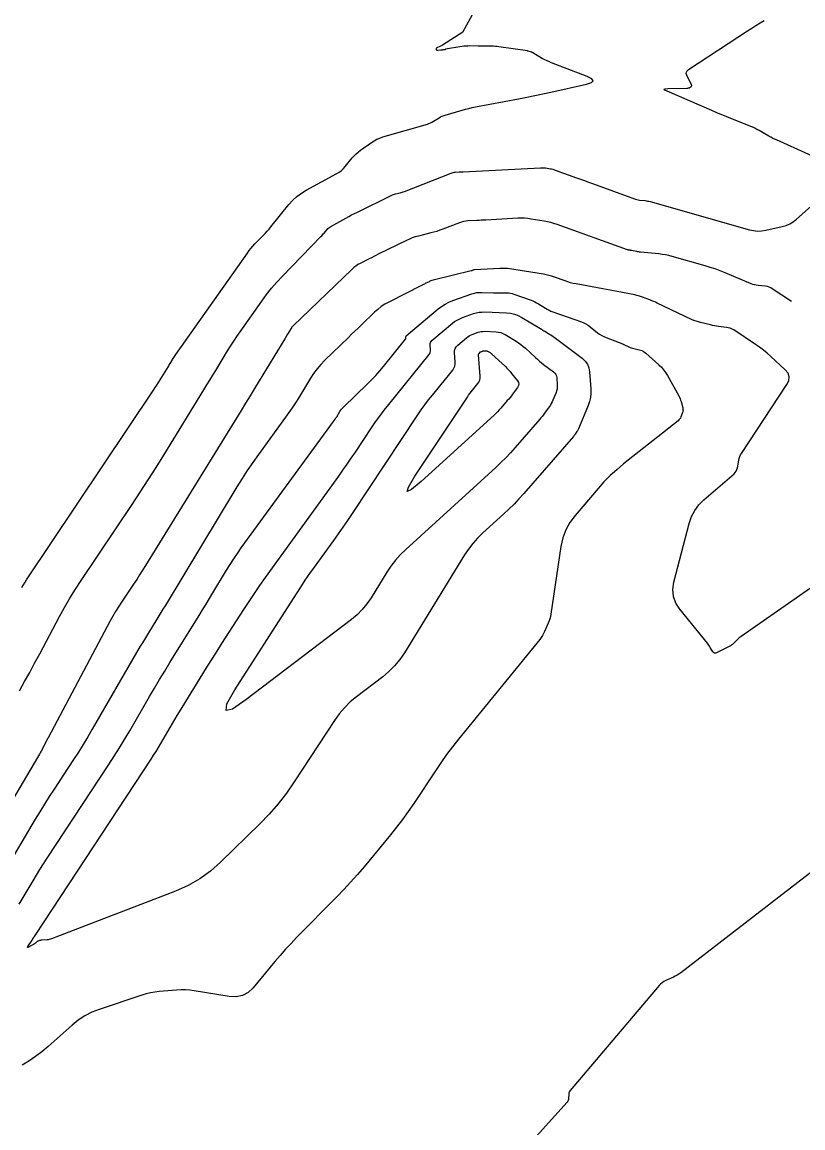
# Model space of a CAD drawing. Extents: x 658976 to 668726, y 639543 to 647196.
# Drawn here: x 662059.7 to 662130.9, y 641632.4 to 641733.2 of the extents above; entities that cross this region are included whole.
import ezdxf

# ---------------------------------------------------------------- set-up
doc = ezdxf.new("R2010")
doc.units = 0
doc.layers.add('Ex_Major Contours', color=7, linetype='Continuous')
doc.layers.add('Ex_Minor Contours', color=7, linetype='Continuous')

msp = doc.modelspace()

# ---------------------------------------------------------------- linework, layer by layer
at = {"layer": 'Ex_Major Contours'}
msp.add_lwpolyline([(662129.86, 641707.75), (662128.1, 641708.91), (662127.96, 641709), (662127.81, 641709.06), (662127.65, 641709.11), (662127.48, 641709.14), (662126.81, 641709.21), (662126.64, 641709.24), (662126.48, 641709.27), (662126.32, 641709.32), (662126.16, 641709.38), (662123.8, 641710.37), (662123.35, 641710.55), (662122.89, 641710.72), (662122.44, 641710.87), (662121.97, 641711.01), (662118.96, 641711.86), (662118.67, 641711.94), (662118.37, 641712), (662118.06, 641712.05), (662117.76, 641712.09), (662116.1, 641712.25), (662116.01, 641712.26), (662115.92, 641712.27), (662115.83, 641712.29), (662115.74, 641712.3), (662115.28, 641712.4), (662115.25, 641712.4), (662115.21, 641712.41), (662115.18, 641712.41), (662115.15, 641712.42), (662115.03, 641712.44), (662115, 641712.45), (662114.97, 641712.46), (662114.94, 641712.46), (662114.91, 641712.47), (662108.49, 641714.78), (662108.2, 641714.88), (662107.91, 641714.96), (662107.62, 641715.03), (662107.32, 641715.08), (662106.12, 641715.27), (662105.82, 641715.31), (662105.52, 641715.34), (662105.22, 641715.34), (662104.92, 641715.34), (662101.98, 641715.18), (662101.78, 641715.17), (662101.57, 641715.16), (662101.37, 641715.15), (662101.17, 641715.14), (662100.36, 641715.1), (662100.16, 641715.08), (662099.96, 641715.05), (662099.77, 641715), (662099.58, 641714.94), (662098.07, 641714.35), (662097.8, 641714.25), (662097.53, 641714.15), (662097.25, 641714.07), (662096.97, 641714), (662095.84, 641713.72), (662095.56, 641713.64), (662095.29, 641713.55), (662095.02, 641713.44), (662094.75, 641713.32), (662092.19, 641712.06), (662091.98, 641711.96), (662091.78, 641711.85), (662091.57, 641711.75), (662091.36, 641711.64), (662090.54, 641711.23), (662090.34, 641711.12), (662090.15, 641710.99), (662089.97, 641710.85), (662089.8, 641710.7), (662084.42, 641705.53), (662084.37, 641705.47), (662084.31, 641705.42), (662084.3, 641705.41), (662084.29, 641705.39), (662084.28, 641705.38), (662084.27, 641705.36), (662083.91, 641704.77), (662083.79, 641704.57), (662083.66, 641704.36), (662081.33, 641700.52), (662080.92, 641699.84), (662080.51, 641699.17), (662080.09, 641698.49), (662079.68, 641697.82), (662070.97, 641683.69), (662070.71, 641683.26), (662070.44, 641682.84), (662070.17, 641682.43), (662069.89, 641682.01), (662068.78, 641680.35), (662068.51, 641679.94), (662068.25, 641679.51), (662068, 641679.08), (662067.76, 641678.65), (662062.1, 641668), (662062.08, 641667.96), (662062.06, 641667.93), (662062.04, 641667.89), (662062.02, 641667.86), (662061.95, 641667.73), (662061.93, 641667.69), (662061.91, 641667.66), (662061.89, 641667.63), (662061.88, 641667.59), (662061.45, 641666.79), (662061.38, 641666.64), (662061.3, 641666.5), (662061.22, 641666.35), (662061.13, 641666.21), (662056.49, 641658.37)], dxfattribs=at)
msp.add_lwpolyline([(662104.32, 641699.16), (662104.2, 641699.01), (662104.08, 641698.86), (662103.95, 641698.72), (662103.36, 641698.03), (662103.21, 641697.87), (662103.06, 641697.71), (662102.91, 641697.56), (662102.75, 641697.41), (662096.09, 641691.34), (662095.21, 641690.61), (662094.83, 641690.45), (662094.93, 641690.85), (662095.52, 641691.83), (662100.31, 641699.05), (662100.42, 641699.21), (662100.53, 641699.37), (662100.65, 641699.52), (662100.77, 641699.67), (662101.25, 641700.27), (662101.36, 641700.42), (662101.43, 641700.59), (662101.46, 641700.76), (662101.46, 641700.95), (662101.32, 641702.89), (662101.32, 641702.93), (662101.33, 641702.97), (662101.35, 641703), (662101.37, 641703.03), (662101.52, 641703.16), (662101.54, 641703.17), (662101.57, 641703.19), (662101.59, 641703.2), (662101.62, 641703.21), (662101.72, 641703.25), (662101.75, 641703.26), (662101.78, 641703.26), (662101.8, 641703.26), (662101.83, 641703.26), (662102.03, 641703.26), (662102.07, 641703.25), (662102.11, 641703.24), (662102.15, 641703.23), (662102.19, 641703.21), (662102.38, 641703.1), (662102.42, 641703.07), (662102.46, 641703.04), (662102.5, 641703.01), (662102.54, 641702.97), (662103.77, 641701.82), (662103.92, 641701.68), (662104.06, 641701.53), (662104.2, 641701.37), (662104.33, 641701.21), (662104.87, 641700.54), (662104.96, 641700.39), (662104.99, 641700.24), (662104.97, 641700.09), (662104.88, 641699.93), (662104.43, 641699.31)], close=True, dxfattribs=at)
at = {"layer": 'Ex_Minor Contours'}
for points in [[(662059.71, 641681.7), (662059.85, 641681.94), (662059.99, 641682.17), (662060.14, 641682.4), (662071.71, 641699.68), (662071.86, 641699.91), (662072.01, 641700.14), (662072.16, 641700.38), (662072.31, 641700.61), (662073.06, 641701.83), (662073.11, 641701.92), (662073.17, 641702.01), (662073.23, 641702.1), (662073.28, 641702.2), (662073.5, 641702.56), (662073.56, 641702.65), (662073.62, 641702.74), (662073.68, 641702.83), (662073.74, 641702.92), (662080.26, 641712.17), (662080.42, 641712.39), (662080.58, 641712.6), (662080.76, 641712.8), (662080.94, 641713), (662081.69, 641713.77), (662081.88, 641713.96), (662082.06, 641714.16), (662082.23, 641714.36), (662082.41, 641714.57), (662084.05, 641716.59), (662084.4, 641716.98), (662084.78, 641717.32), (662085.19, 641717.63), (662085.63, 641717.9), (662088.41, 641719.42), (662088.63, 641719.55), (662088.83, 641719.7), (662089.01, 641719.87), (662089.18, 641720.06), (662089.82, 641720.85), (662089.99, 641721.04), (662090.17, 641721.22), (662090.36, 641721.38), (662090.56, 641721.54), (662091.58, 641722.25), (662091.82, 641722.41), (662092.07, 641722.54), (662092.34, 641722.65), (662092.61, 641722.75), (662096.66, 641723.93), (662096.8, 641723.98), (662096.94, 641724.04), (662097.08, 641724.1), (662097.21, 641724.18), (662097.74, 641724.5), (662097.87, 641724.58), (662098.01, 641724.64), (662098.15, 641724.7), (662098.3, 641724.75), (662099.83, 641725.2), (662100.13, 641725.28), (662100.44, 641725.36), (662100.75, 641725.43), (662101.06, 641725.5), (662104.98, 641726.23), (662105.72, 641726.38), (662106.46, 641726.53), (662107.2, 641726.68), (662107.93, 641726.84), (662111.16, 641727.56), (662111.61, 641727.7), (662111.77, 641727.87), (662111.64, 641728.05), (662111.22, 641728.26), (662107.98, 641729.52), (662107.9, 641729.55), (662107.82, 641729.59), (662107.73, 641729.62), (662107.65, 641729.66), (662107.24, 641729.85), (662107.2, 641729.87), (662107.15, 641729.89), (662107.11, 641729.91), (662107.07, 641729.94), (662106.26, 641730.43), (662106.23, 641730.44), (662106.21, 641730.46), (662106.18, 641730.47), (662106.15, 641730.48), (662105.86, 641730.57), (662105.84, 641730.58), (662105.83, 641730.58), (662105.81, 641730.58), (662105.79, 641730.59), (662103.17, 641730.98), (662103.02, 641731), (662102.86, 641731.01), (662102.7, 641731.02), (662102.54, 641731.02), (662101.91, 641731.03), (662101.75, 641731.03), (662101.6, 641731.03), (662101.44, 641731.03), (662101.28, 641731.04), (662100.52, 641731.05), (662100.34, 641731.04), (662100.17, 641731.04), (662099.99, 641731.02), (662099.81, 641730.99), (662098.32, 641730.75), (662098.31, 641730.75), (662098.31, 641730.75), (662098.31, 641730.74), (662098.31, 641730.74), (662098.3, 641730.72), (662098.3, 641730.71), (662098.3, 641730.71), (662098.3, 641730.71), (662098.29, 641730.7), (662098.05, 641730.68), (662098.01, 641730.67), (662097.97, 641730.67), (662097.93, 641730.66), (662097.89, 641730.66), (662097.58, 641730.62), (662097.55, 641730.62), (662097.53, 641730.63), (662097.52, 641730.65), (662097.51, 641730.68), (662097.5, 641730.81), (662097.5, 641730.85), (662097.52, 641730.87), (662097.53, 641730.89), (662097.56, 641730.91), (662097.84, 641731.04), (662097.89, 641731.07), (662097.95, 641731.1), (662098, 641731.13), (662098.05, 641731.16), (662099.89, 641732.32), (662099.9, 641732.32), (662099.9, 641732.32), (662099.91, 641732.34), (662099.91, 641732.34), (662099.91, 641732.34), (662099.92, 641732.35), (662100.92, 641734.17)], [(662134.37, 641719.83), (662128.48, 641722.48), (662128.3, 641722.56), (662128.13, 641722.64), (662127.96, 641722.73), (662127.79, 641722.82), (662126.89, 641723.33), (662126.84, 641723.36), (662126.8, 641723.39), (662126.75, 641723.41), (662126.7, 641723.44), (662126.5, 641723.55), (662126.45, 641723.58), (662126.4, 641723.6), (662126.35, 641723.63), (662126.3, 641723.65), (662124.11, 641724.52), (662123.73, 641724.68), (662123.35, 641724.83), (662122.97, 641724.99), (662122.59, 641725.16), (662118.52, 641726.92), (662118.31, 641727.02), (662118.25, 641727.1), (662118.34, 641727.15), (662118.57, 641727.17), (662120.3, 641727.19), (662120.35, 641727.19), (662120.4, 641727.2), (662120.46, 641727.22), (662120.51, 641727.24), (662120.7, 641727.34), (662120.74, 641727.37), (662120.76, 641727.41), (662120.76, 641727.45), (662120.75, 641727.49), (662120.31, 641728.37), (662120.26, 641728.53), (662120.27, 641728.67), (662120.33, 641728.79), (662120.45, 641728.9), (662125.85, 641732.42), (662126.23, 641732.66), (662126.6, 641732.9), (662126.98, 641733.14), (662127.36, 641733.37)], [(662059.49, 641672.29), (662059.95, 641673.12), (662060.42, 641673.96), (662060.87, 641674.8), (662061.33, 641675.64), (662063.13, 641679.04), (662063.59, 641679.88), (662064.07, 641680.71), (662064.58, 641681.53), (662065.1, 641682.33), (662069.75, 641689.27), (662070.48, 641690.38), (662071.21, 641691.5), (662071.93, 641692.63), (662072.63, 641693.76), (662076.29, 641699.7), (662076.57, 641700.15), (662076.84, 641700.59), (662077.11, 641701.03), (662077.38, 641701.48), (662078.46, 641703.26), (662078.73, 641703.7), (662079.02, 641704.14), (662079.3, 641704.58), (662079.6, 641705), (662081.57, 641707.79), (662082, 641708.39), (662082.47, 641708.97), (662082.95, 641709.53), (662083.46, 641710.07), (662086.96, 641713.67), (662087.04, 641713.74), (662087.11, 641713.82), (662087.18, 641713.91), (662087.25, 641713.99), (662087.53, 641714.33), (662087.6, 641714.41), (662087.68, 641714.48), (662087.76, 641714.54), (662087.85, 641714.6), (662089.24, 641715.36), (662089.5, 641715.5), (662089.76, 641715.64), (662090.03, 641715.77), (662090.3, 641715.91), (662093.37, 641717.42), (662093.47, 641717.47), (662093.57, 641717.51), (662093.66, 641717.54), (662093.76, 641717.57), (662094.17, 641717.67), (662094.27, 641717.69), (662094.37, 641717.72), (662094.47, 641717.76), (662094.57, 641717.79), (662098.84, 641719.46), (662098.93, 641719.49), (662099.02, 641719.52), (662099.11, 641719.53), (662099.2, 641719.54), (662099.57, 641719.56), (662099.66, 641719.56), (662099.75, 641719.57), (662099.84, 641719.57), (662099.93, 641719.58), (662106.97, 641719.95), (662107.08, 641719.95), (662107.2, 641719.95), (662107.31, 641719.94), (662107.42, 641719.93), (662107.87, 641719.86), (662107.98, 641719.84), (662108.09, 641719.81), (662108.2, 641719.78), (662108.3, 641719.74), (662110.27, 641719.04), (662110.63, 641718.91), (662110.99, 641718.77), (662111.36, 641718.64), (662111.72, 641718.51), (662115.53, 641717.11), (662115.64, 641717.07), (662115.76, 641717.04), (662115.88, 641717.01), (662116.01, 641717), (662116.5, 641716.95), (662116.62, 641716.93), (662116.74, 641716.91), (662116.86, 641716.89), (662116.98, 641716.86), (662126.02, 641714.3), (662126.38, 641714.22), (662126.75, 641714.18), (662127.12, 641714.19), (662127.5, 641714.25), (662128.99, 641714.58), (662129.35, 641714.68), (662129.69, 641714.83), (662130, 641715.02), (662130.3, 641715.25), (662132.19, 641716.94)], [(662135.89, 641684.65), (662125.27, 641677.24), (662125.18, 641677.17), (662125.08, 641677.1), (662124.99, 641677.02), (662124.91, 641676.93), (662124.57, 641676.59), (662124.48, 641676.51), (662124.39, 641676.44), (662124.29, 641676.37), (662124.18, 641676.31), (662123.01, 641675.74), (662122.91, 641675.71), (662122.82, 641675.71), (662122.75, 641675.76), (662122.68, 641675.84), (662122.45, 641676.24), (662122.39, 641676.34), (662122.33, 641676.44), (662122.26, 641676.53), (662122.19, 641676.63), (662119.67, 641679.72), (662119.3, 641680.28), (662119.09, 641680.88), (662119.04, 641681.51), (662119.14, 641682.17), (662120.53, 641687.53), (662120.74, 641688.15), (662121.03, 641688.71), (662121.41, 641689.22), (662121.87, 641689.68), (662124.61, 641692.05), (662124.72, 641692.17), (662124.82, 641692.3), (662124.88, 641692.45), (662124.93, 641692.61), (662125.04, 641693.29), (662125.08, 641693.46), (662125.14, 641693.62), (662125.21, 641693.77), (662125.29, 641693.92), (662129.44, 641700.18), (662129.62, 641700.54), (662129.65, 641700.89), (662129.54, 641701.22), (662129.28, 641701.53), (662127.98, 641702.75), (662127.64, 641703.04), (662127.3, 641703.32), (662126.94, 641703.59), (662126.58, 641703.85), (662124.58, 641705.16), (662124.43, 641705.25), (662124.26, 641705.32), (662124.09, 641705.37), (662123.92, 641705.4), (662123.19, 641705.49), (662123.01, 641705.51), (662122.83, 641705.54), (662122.65, 641705.57), (662122.47, 641705.62), (662121.57, 641705.84), (662121.36, 641705.9), (662121.15, 641705.97), (662120.95, 641706.04), (662120.75, 641706.13), (662117.62, 641707.61), (662117.46, 641707.69), (662117.29, 641707.76), (662117.12, 641707.83), (662116.95, 641707.9), (662116.27, 641708.15), (662116.1, 641708.21), (662115.92, 641708.27), (662115.74, 641708.31), (662115.57, 641708.35), (662113.97, 641708.66), (662113.64, 641708.73), (662113.32, 641708.79), (662112.99, 641708.85), (662112.66, 641708.91), (662110.21, 641709.36), (662109.95, 641709.41), (662109.7, 641709.47), (662109.46, 641709.55), (662109.21, 641709.63), (662108.24, 641709.98), (662107.99, 641710.06), (662107.74, 641710.13), (662107.49, 641710.19), (662107.24, 641710.24), (662103.96, 641710.76), (662103.91, 641710.76), (662103.85, 641710.77), (662103.8, 641710.77), (662103.74, 641710.77), (662103.51, 641710.76), (662103.45, 641710.75), (662103.4, 641710.75), (662103.34, 641710.75), (662103.28, 641710.75), (662100.95, 641710.64), (662100.92, 641710.63), (662100.9, 641710.63), (662100.87, 641710.62), (662100.84, 641710.61), (662100.74, 641710.57), (662100.72, 641710.56), (662100.69, 641710.56), (662100.66, 641710.55), (662100.64, 641710.54), (662097.18, 641709.69), (662097.08, 641709.66), (662096.99, 641709.63), (662096.9, 641709.6), (662096.82, 641709.56), (662096.47, 641709.39), (662096.39, 641709.35), (662096.3, 641709.3), (662096.22, 641709.26), (662096.13, 641709.22), (662093.16, 641707.71), (662092.8, 641707.51), (662092.46, 641707.29), (662092.14, 641707.04), (662091.84, 641706.77), (662090.65, 641705.63), (662090.36, 641705.34), (662090.06, 641705.06), (662089.76, 641704.77), (662089.47, 641704.49), (662087.31, 641702.41), (662086.95, 641702.03), (662086.61, 641701.63), (662086.29, 641701.21), (662086.01, 641700.77), (662084.91, 641698.96), (662084.63, 641698.51), (662084.34, 641698.07), (662084.05, 641697.64), (662083.74, 641697.21), (662081.26, 641693.8), (662080.75, 641693.08), (662080.25, 641692.36), (662079.77, 641691.62), (662079.31, 641690.88), (662072.75, 641680.03), (662072.56, 641679.72), (662072.38, 641679.41), (662072.19, 641679.11), (662072, 641678.8), (662071.24, 641677.57), (662071.06, 641677.27), (662070.87, 641676.96), (662070.69, 641676.65), (662070.5, 641676.34), (662066.12, 641668.78), (662065.71, 641668.08), (662065.29, 641667.39), (662064.86, 641666.7), (662064.42, 641666.02), (662062.64, 641663.32), (662062.19, 641662.64), (662061.76, 641661.95), (662061.34, 641661.26), (662060.92, 641660.57), (662058.08, 641655.78)], [(662059.47, 641652.84), (662060.72, 641654.95), (662061.03, 641655.47), (662061.35, 641655.99), (662061.68, 641656.51), (662062.02, 641657.02), (662067.63, 641665.55), (662068.12, 641666.31), (662068.6, 641667.07), (662069.07, 641667.84), (662069.53, 641668.62), (662071.34, 641671.75), (662071.8, 641672.53), (662072.26, 641673.3), (662072.73, 641674.08), (662073.2, 641674.85), (662075.85, 641679.15), (662076.17, 641679.67), (662076.49, 641680.18), (662076.8, 641680.7), (662077.11, 641681.21), (662078.37, 641683.28), (662078.68, 641683.8), (662079.01, 641684.3), (662079.35, 641684.8), (662079.7, 641685.3), (662088.1, 641696.81), (662088.18, 641696.92), (662088.26, 641697.03), (662088.33, 641697.15), (662088.4, 641697.26), (662088.68, 641697.72), (662088.75, 641697.83), (662088.83, 641697.94), (662088.92, 641698.04), (662089.02, 641698.14), (662091.2, 641700.25), (662091.58, 641700.63), (662091.96, 641701.02), (662092.32, 641701.43), (662092.66, 641701.84), (662094.68, 641704.33), (662094.69, 641704.35), (662094.7, 641704.37), (662094.71, 641704.4), (662094.71, 641704.43), (662094.7, 641704.53), (662094.7, 641704.56), (662094.71, 641704.58), (662094.72, 641704.6), (662094.74, 641704.62), (662097.65, 641707.08), (662097.96, 641707.31), (662098.28, 641707.52), (662098.62, 641707.69), (662098.98, 641707.84), (662100.73, 641708.46), (662100.95, 641708.52), (662101.17, 641708.57), (662101.4, 641708.59), (662101.62, 641708.59), (662102.68, 641708.55), (662102.84, 641708.54), (662102.99, 641708.54), (662103.15, 641708.54), (662103.31, 641708.54), (662103.93, 641708.55), (662104.09, 641708.54), (662104.24, 641708.52), (662104.39, 641708.49), (662104.54, 641708.44), (662106.11, 641707.88), (662106.29, 641707.81), (662106.46, 641707.73), (662106.62, 641707.64), (662106.78, 641707.55), (662107.42, 641707.15), (662107.58, 641707.05), (662107.75, 641706.97), (662107.92, 641706.89), (662108.09, 641706.82), (662110.72, 641705.89), (662110.92, 641705.81), (662111.12, 641705.71), (662111.31, 641705.59), (662111.49, 641705.46), (662112.18, 641704.91), (662112.36, 641704.78), (662112.55, 641704.66), (662112.74, 641704.56), (662112.95, 641704.48), (662114.13, 641704.03), (662114.24, 641703.99), (662114.36, 641703.94), (662114.47, 641703.89), (662114.58, 641703.84), (662115.03, 641703.63), (662115.14, 641703.58), (662115.25, 641703.54), (662115.37, 641703.5), (662115.49, 641703.47), (662116.08, 641703.32), (662116.21, 641703.28), (662116.33, 641703.22), (662116.45, 641703.15), (662116.56, 641703.06), (662117.76, 641701.99), (662117.99, 641701.77), (662118.19, 641701.53), (662118.38, 641701.28), (662118.54, 641701.01), (662119.58, 641699.15), (662119.64, 641699.03), (662119.69, 641698.9), (662119.74, 641698.77), (662119.78, 641698.64), (662119.94, 641698.07), (662119.96, 641697.96), (662119.97, 641697.86), (662119.95, 641697.75), (662119.92, 641697.65), (662119.76, 641697.24), (662119.72, 641697.14), (662119.66, 641697.05), (662119.59, 641696.96), (662119.51, 641696.89), (662114.54, 641692.95), (662113.92, 641692.43), (662113.33, 641691.89), (662112.76, 641691.31), (662112.22, 641690.71), (662110.12, 641688.26), (662109.64, 641687.62), (662109.27, 641686.94), (662109, 641686.21), (662108.83, 641685.43), (662107.91, 641679.26), (662107.88, 641679.05), (662107.83, 641678.85), (662107.76, 641678.65), (662107.68, 641678.45), (662107.35, 641677.68), (662107.26, 641677.49), (662107.15, 641677.31), (662107.04, 641677.14), (662106.91, 641676.97), (662099.49, 641667.86), (662098.94, 641667.17), (662098.4, 641666.46), (662097.89, 641665.73), (662097.39, 641665), (662095.42, 641662.02), (662094.92, 641661.29), (662094.4, 641660.56), (662093.86, 641659.86), (662093.3, 641659.16), (662090.89, 641656.25), (662090.29, 641655.54), (662089.67, 641654.85), (662089.05, 641654.16), (662088.4, 641653.5), (662084.75, 641649.79), (662084.24, 641649.26), (662083.74, 641648.72), (662083.25, 641648.17), (662082.77, 641647.6), (662080.79, 641645.22), (662080.33, 641644.78), (662079.81, 641644.5), (662079.24, 641644.38), (662078.6, 641644.41), (662075.41, 641644.94), (662075.01, 641645), (662074.62, 641645.03), (662074.22, 641645.03), (662073.81, 641645.01), (662072.21, 641644.87), (662071.81, 641644.83), (662071.42, 641644.76), (662071.03, 641644.67), (662070.64, 641644.55), (662066.76, 641643.25), (662066.09, 641642.99), (662065.45, 641642.66), (662064.84, 641642.27), (662064.28, 641641.81), (662062.09, 641639.86), (662061.53, 641639.39), (662060.95, 641638.95), (662060.35, 641638.54), (662059.73, 641638.15)], [(662136.29, 641659.35), (662119.75, 641646.58), (662119.59, 641646.46), (662119.43, 641646.36), (662119.26, 641646.27), (662119.09, 641646.18), (662118.39, 641645.87), (662118.22, 641645.78), (662118.06, 641645.68), (662117.92, 641645.56), (662117.79, 641645.42), (662109.69, 641635.85), (662109.63, 641635.77), (662109.59, 641635.69), (662109.57, 641635.61), (662109.55, 641635.51), (662109.54, 641635.13), (662109.53, 641635.04), (662109.5, 641634.95), (662109.46, 641634.87), (662109.41, 641634.8), (662100.71, 641625.17)]]:
    msp.add_lwpolyline(points, dxfattribs=at)
for points in [[(662110.1, 641695.63), (662110.06, 641695.57), (662110.01, 641695.52), (662109.97, 641695.46), (662105.44, 641690.26), (662105.01, 641689.77), (662104.56, 641689.3), (662104.1, 641688.84), (662103.62, 641688.4), (662101.7, 641686.64), (662101.23, 641686.19), (662100.8, 641685.71), (662100.41, 641685.2), (662100.05, 641684.66), (662094.57, 641675.74), (662094.15, 641675.13), (662093.68, 641674.56), (662093.16, 641674.03), (662092.59, 641673.56), (662090.2, 641671.74), (662089.63, 641671.26), (662089.1, 641670.74), (662088.62, 641670.18), (662088.19, 641669.57), (662084.52, 641663.98), (662083.81, 641662.96), (662083.05, 641661.98), (662082.24, 641661.05), (662081.38, 641660.15), (662077.82, 641656.67), (662076.9, 641655.85), (662075.91, 641655.14), (662074.85, 641654.53), (662073.72, 641654.03), (662062.4, 641649.67), (662062.3, 641649.64), (662062.2, 641649.62), (662062.1, 641649.6), (662062, 641649.58), (662061.46, 641649.54), (662061.43, 641649.53), (662061.39, 641649.53), (662061.36, 641649.52), (662061.32, 641649.51), (662061.18, 641649.46), (662061.15, 641649.45), (662061.12, 641649.44), (662061.1, 641649.42), (662061.07, 641649.4), (662060.97, 641649.31), (662060.95, 641649.29), (662060.92, 641649.27), (662060.89, 641649.25), (662060.87, 641649.23), (662060.32, 641648.92), (662060.24, 641648.88), (662060.21, 641648.88), (662060.21, 641648.91), (662060.25, 641648.99), (662060.63, 641649.55), (662060.65, 641649.58), (662060.67, 641649.61), (662060.69, 641649.64), (662060.71, 641649.67), (662060.8, 641649.8), (662060.81, 641649.82), (662060.83, 641649.85), (662060.84, 641649.87), (662060.85, 641649.9), (662060.91, 641649.99), (662060.92, 641650.01), (662060.94, 641650.04), (662060.95, 641650.06), (662060.97, 641650.08), (662071.48, 641666.04), (662071.71, 641666.4), (662071.93, 641666.75), (662072.15, 641667.11), (662072.37, 641667.47), (662073.21, 641668.93), (662073.42, 641669.29), (662073.64, 641669.65), (662073.85, 641670.02), (662074.07, 641670.37), (662076.2, 641673.83), (662076.63, 641674.52), (662077.07, 641675.21), (662077.5, 641675.9), (662077.94, 641676.59), (662079.93, 641679.68), (662080.41, 641680.42), (662080.9, 641681.16), (662081.4, 641681.88), (662081.92, 641682.6), (662088.59, 641691.84), (662088.97, 641692.38), (662089.35, 641692.92), (662089.73, 641693.47), (662090.1, 641694.02), (662091.57, 641696.24), (662091.94, 641696.78), (662092.33, 641697.32), (662092.73, 641697.85), (662093.14, 641698.37), (662096.82, 641702.92), (662096.89, 641703.01), (662096.93, 641703.12), (662096.95, 641703.22), (662096.96, 641703.34), (662096.92, 641703.81), (662096.92, 641703.93), (662096.95, 641704.03), (662097, 641704.12), (662097.08, 641704.2), (662098.94, 641705.77), (662099.15, 641705.93), (662099.38, 641706.07), (662099.61, 641706.19), (662099.86, 641706.29), (662100.86, 641706.65), (662101.12, 641706.73), (662101.38, 641706.78), (662101.64, 641706.8), (662101.9, 641706.81), (662103.86, 641706.73), (662104.23, 641706.69), (662104.59, 641706.61), (662104.93, 641706.48), (662105.26, 641706.31), (662107.05, 641705.23), (662107.13, 641705.18), (662107.2, 641705.13), (662107.28, 641705.09), (662107.36, 641705.04), (662107.79, 641704.77), (662107.81, 641704.76), (662107.82, 641704.75), (662107.84, 641704.74), (662107.86, 641704.73), (662107.93, 641704.71), (662107.95, 641704.7), (662107.97, 641704.69), (662107.98, 641704.68), (662108, 641704.67), (662108.12, 641704.58), (662108.14, 641704.56), (662108.17, 641704.54), (662108.19, 641704.52), (662108.22, 641704.5), (662110.77, 641702.58), (662111.05, 641702.33), (662111.25, 641702.04), (662111.39, 641701.71), (662111.45, 641701.34), (662111.55, 641699.79), (662111.55, 641699.4), (662111.52, 641699.02), (662111.43, 641698.65), (662111.31, 641698.29), (662110.44, 641696.15), (662110.41, 641696.08), (662110.38, 641696.02), (662110.34, 641695.96), (662110.3, 641695.91), (662110.14, 641695.68)], [(662107.24, 641697.43), (662107.13, 641697.29), (662107.01, 641697.15), (662106.9, 641697.02), (662104.66, 641694.44), (662104.24, 641693.97), (662103.8, 641693.51), (662103.36, 641693.07), (662102.9, 641692.64), (662094.69, 641685.17), (662094.2, 641684.69), (662093.75, 641684.19), (662093.34, 641683.65), (662092.96, 641683.09), (662091.54, 641680.76), (662091.16, 641680.2), (662090.73, 641679.69), (662090.26, 641679.21), (662089.74, 641678.78), (662080.13, 641671.45), (662078.89, 641670.61), (662078.31, 641670.48), (662078.38, 641671.08), (662079.12, 641672.38), (662084.72, 641681.11), (662085.12, 641681.73), (662085.54, 641682.35), (662085.96, 641682.96), (662086.39, 641683.56), (662088.13, 641685.98), (662088.57, 641686.58), (662088.99, 641687.19), (662089.41, 641687.81), (662089.83, 641688.43), (662095.79, 641697.42), (662096.11, 641697.89), (662096.43, 641698.34), (662096.77, 641698.79), (662097.12, 641699.23), (662098.97, 641701.51), (662099.08, 641701.68), (662099.16, 641701.86), (662099.2, 641702.05), (662099.2, 641702.25), (662099.14, 641703.09), (662099.14, 641703.3), (662099.19, 641703.48), (662099.29, 641703.64), (662099.43, 641703.79), (662100.23, 641704.46), (662100.35, 641704.55), (662100.47, 641704.63), (662100.6, 641704.7), (662100.74, 641704.75), (662101.29, 641704.95), (662101.43, 641704.99), (662101.58, 641705.02), (662101.72, 641705.03), (662101.87, 641705.04), (662102.92, 641704.99), (662103.14, 641704.97), (662103.35, 641704.92), (662103.55, 641704.85), (662103.75, 641704.75), (662104.75, 641704.14), (662104.97, 641704), (662105.19, 641703.84), (662105.4, 641703.67), (662105.6, 641703.5), (662106.51, 641702.65), (662106.69, 641702.49), (662106.87, 641702.33), (662107.06, 641702.17), (662107.25, 641702.02), (662108.15, 641701.35), (662108.27, 641701.24), (662108.36, 641701.11), (662108.42, 641700.97), (662108.45, 641700.8), (662108.49, 641700.12), (662108.49, 641699.95), (662108.48, 641699.78), (662108.44, 641699.61), (662108.39, 641699.45), (662108.11, 641698.78), (662108.04, 641698.62), (662107.96, 641698.46), (662107.87, 641698.31), (662107.77, 641698.16), (662107.34, 641697.58)]]:
    msp.add_lwpolyline(points, close=True, dxfattribs=at)

doc.saveas('drawing.dxf')
